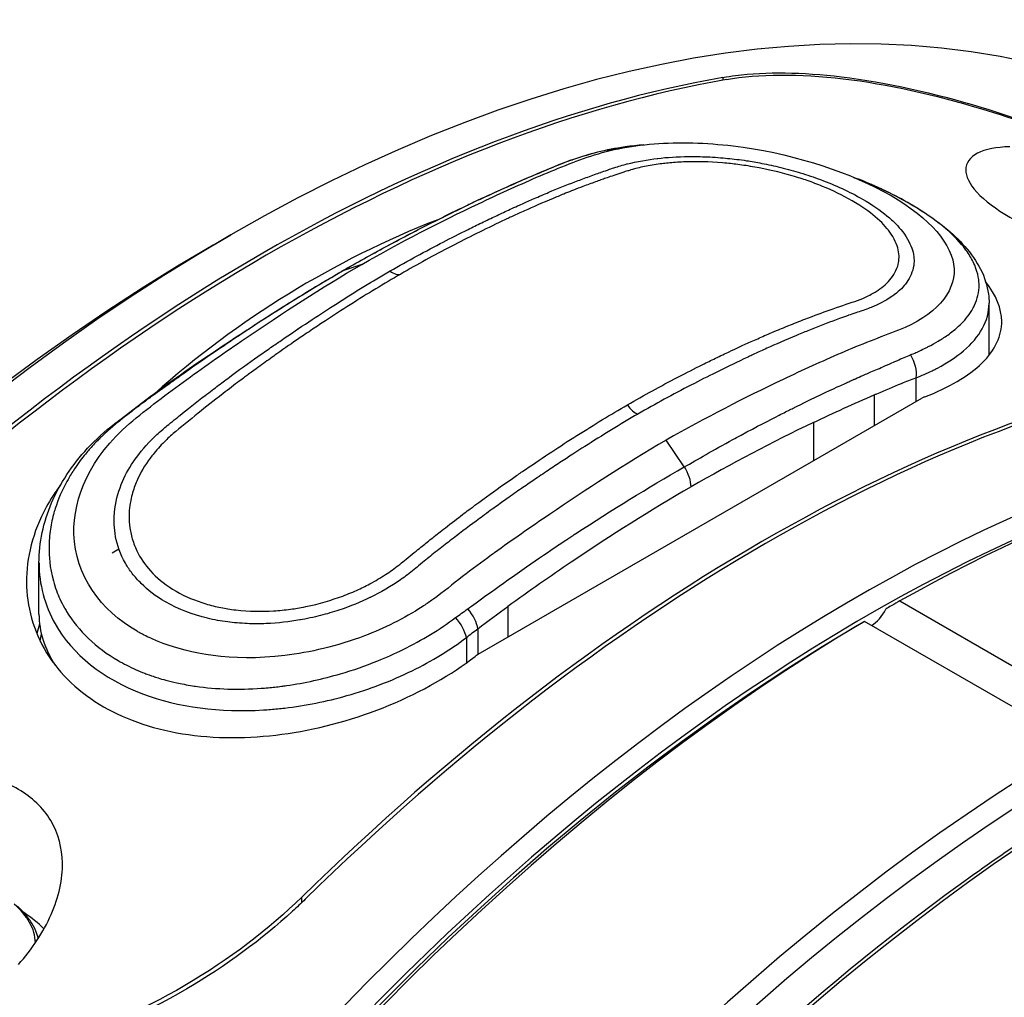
# Model space of a CAD drawing. Header units: millimetres. Extents: x 0 to 4378, y 0 to 2376.
# Tile 286 of 299: x 2669 to 2689, y 2061 to 2081. Entities that reach past the tile are written whole.
import ezdxf

# ---------------------------------------------------------------- set-up
doc = ezdxf.new("R2010")
doc.units = ezdxf.units.MM
doc.header["$LTSCALE"] = 0.2
doc.layers.add('01_Object Line', color=4, linetype='Continuous')

# ---------------------------------------------------------------- blocks, each defined once
blk = doc.blocks.new('A$Ce83b9b79')
for p, q in [((63.946, 1059.822), (63.946, 1059.768)), ((60.905, 1058.17), (60.666, 1058.078)), ((61.821, 1058.034), (61.82, 1058.034)), ((60.552, 1057.564), (60.552, 1057.564)), ((67.068, 1057.177), (67.068, 1057.177)), ((59.158, 1056.936), (59.155, 1056.933)), ((53.763, 1056.475), (54.117, 1056.679)), ((56.731, 1056.09), (56.371, 1055.97)), ((69.26, 1055.313), (69.26, 1055.313)), ((69.262, 1054.292), (69.262, 1055.313)), ((55.452, 1054.796), (55.448, 1054.793)), ((68.654, 1054.854), (68.654, 1054.854)), ((67.762, 1054.139), (67.762, 1054.133)), ((67.798, 1053.822), (67.798, 1053.351)), ((59.056, 1048.303), (67.916, 1053.419)), ((66.968, 1053.482), (66.968, 1052.871)), ((65.754, 1052.931), (65.754, 1052.17)), ((63.174, 1052.044), (62.814, 1052.58)), ((51.747, 1050.33), (51.881, 1050.407)), ((51.859, 1050.476), (51.859, 1050.476)), ((50.284, 1049.106), (50.284, 1050.127)), ((50.691, 1049.431), (50.691, 1049.431)), ((53.642, 1049.301), (53.642, 1049.301)), ((59.65, 1049.257), (59.65, 1048.646)), ((67.481, 1049.368), (71.724, 1046.919)), ((53.303, 1049.123), (53.303, 1049.123)), ((53.322, 1049.117), (53.322, 1049.116)), ((55.284, 1049.199), (55.284, 1049.199)), ((54.026, 1048.951), (54.026, 1048.951)), ((71.017, 1046.511), (66.774, 1048.96)), ((58.82, 1048.637), (58.82, 1048.128)), ((59.049, 1048.813), (59.049, 1048.298)), ((55.284, 1047.239), (55.284, 1047.239)), ((55.531, 1043.342), (55.531, 1043.451))]:
    blk.add_line(p, q)
for centre, major_axis, ratio, start_param, end_param in [((54.117, 1024.427), (-19.75, -34.208), 0.57735, 3.141593, 6.283185), ((54.753, 1024.06), (19.75, 34.208), 0.57735, 0.450033, 1.120763), ((54.824, 1024.019), (19.75, 34.208), 0.57735, 0.450033, 1.120763), ((60.851, 1057.613), (-0.188, 0.463), 0.657065, 6.271994, 6.284346), ((60.851, 1057.613), (-0.188, 0.463), 0.657065, 6.183613, 6.271994), ((83.639, 1007.383), (27.931, -48.377), 0.57735, 3.054344, 3.260662), ((83.639, 1007.383), (27.931, -48.377), 0.57735, 3.05324, 3.053306), ((53.763, 1024.631), (-19.5, -33.775), 0.57735, 3.926991, 5.497787), ((57.349, 1056.206), (0.175, -0.303), 0.577484, 5.285833, 6.201764), ((66.633, 1017.201), (19.75, 34.208), 0.57735, 6.270654, 9.437309), ((64.262, 1053.475), (-5.1, 0), 0.57735, 3.999951, 3.999963), ((64.262, 1054.333), (2.8, 0), 0.57735, 0.654401, 0.654689), ((64.262, 1053.475), (-5.1, 0), 0.57735, 3.651249, 3.651253), ((64.262, 1053.149), (-2.8, 0), 0.57735, 4.479375, 4.479396), ((64.262, 1053.475), (5.1, 0), 0.57735, 0.389183, 0.389192), ((64.262, 1053.149), (-2.8, 0), 0.57735, 3.926599, 3.926681), ((64.262, 1054.292), (3.5, 0), 0.57735, 6.215561, 6.217403), ((64.262, 1054.292), (5, 0), 0.57735, 6.27772, 6.283185), ((64.724, 1018.303), (-19.75, -34.208), 0.57735, 3.591626, 4.262356), ((64.794, 1018.263), (-19.75, -34.208), 0.57735, 3.591626, 4.262356), ((67.128, 1016.915), (19.75, 34.208), 0.57735, 0, 0.77274), ((64.262, 1054.292), (3.5, 0), 0.57735, 6.018279, 6.018283), ((64.262, 1051.107), (4.6, 0), 0.57735, 1.764325, 1.764402), ((64.262, 1051.107), (4.6, 0), 0.57735, 1.406241, 1.406297), ((83.639, 1007.383), (27.931, -48.377), 0.57735, 3.263738, 3.264668), ((64.262, 1051.107), (4.6, 0), 0.57735, 1.014541, 1.014626), ((64.262, 1053.149), (2.8, 0), 0.57735, 0.215792, 0.215797), ((63.486, 1019.018), (19.75, 34.208), 0.57735, 0.623938, 0.626118), ((62.196, 1053.409), (0.175, -0.303), 0.577478, 4.793549, 5.709471), ((84.775, 1004.387), (-11.724, 51.094), 0.815792, 0.18063, 0.244519), ((63.033, 1051.849), (0.192, -0.391), 0.505535, 0.798922, 1.832907), ((66.845, 1017.079), (19.6, 33.948), 0.57735, 0.552884, 2.588708), ((60.021, 1049.881), (-3, 0), 0.57735, 4.920079, 4.920157), ((59.773, 1051.282), (2, 0), 0.57735, 6.212027, 6.212052), ((60.021, 1049.881), (-3, 0), 0.57735, 4.055761, 4.055775), ((59.773, 1052.148), (2, 0), 0.57735, 5.043006, 5.043274), ((59.773, 1051.282), (2, 0), 0.57735, 4.913182, 4.913304), ((80.209, 1009.363), (19.725, 34.165), 0.57735, 6.236552, 9.226508), ((55.284, 1048.289), (-5.1, 0), 0.57735, 5.851037, 5.851053), ((55.284, 1048.289), (3.5, 0), 0.57735, 2.476689, 2.476699), ((55.284, 1049.147), (-2.8, 0), 0.57735, 6.053487, 6.053502), ((55.284, 1049.106), (-5, 0), 0.57735, 0, 0.361952), ((57.405, 1048.371), (-3, 0), 0.57735, 5.809116, 5.809128), ((58.695, 1049.017), (0.3, -0.4), 0.485871, 0.718863, 1.691722), ((66.916, 1049.289), (0.25, 0.433), 0.57735, 3.920662, 4.849213), ((67.128, 1016.915), (-19.75, -34.208), 0.57735, 3.939649, 6.283185), ((66.916, 1017.038), (-19.6, -33.948), 0.57735, 3.937156, 5.497787), ((55.284, 1048.289), (-5.1, 0), 0.57735, 6.07297, 6.136537), ((63.486, 1019.018), (19.75, 34.208), 0.57735, 0.944678, 0.946858), ((79.502, 1009.771), (19.738, 34.188), 0.57735, 6.264668, 9.415333), ((55.284, 1048.289), (-3.5, 0), 0.57735, 0.032252, 0.032257), ((57.405, 1048.371), (3, 0), 0.57735, 3.589745, 3.589771), ((55.284, 1049.106), (-3.5, 0), 0.57735, 1.266995, 1.267053), ((57.405, 1048.371), (3, 0), 0.57735, 3.865286, 3.865392), ((71.37, 1014.466), (-19.75, -34.208), 0.57735, 3.939649, 6.395754), ((71.583, 1014.343), (-19.6, -33.948), 0.57735, 3.937156, 6.26544), ((72.29, 1013.935), (-19.625, -33.991), 0.57735, 3.93973, 6.283185), ((47.753, 1042.51), (2.462, 0), 0.57735, 0.023879, 0.596412), ((47.753, 1041.982), (-3, 0), 0.57735, 3.643814, 3.876641)]:
    blk.add_ellipse(centre, major_axis=major_axis, ratio=ratio, start_param=start_param, end_param=end_param)
for points in [[(63.946, 1059.822), (64.028, 1059.836), (64.112, 1059.849), (64.199, 1059.86)], [(61.632, 1058.372), (61.867, 1058.421), (62.113, 1058.456), (62.366, 1058.477)], [(60.927, 1058.177), (61.082, 1058.232), (61.245, 1058.281), (61.416, 1058.323)], [(60.94, 1058.179), (60.861, 1058.15), (60.78, 1058.119), (60.694, 1058.086)], [(60.905, 1058.169), (60.906, 1058.169), (60.908, 1058.17), (60.909, 1058.17)], [(60.909, 1058.17), (60.919, 1058.174), (60.93, 1058.177), (60.94, 1058.179)], [(66.553, 1057.83), (66.584, 1057.817), (66.614, 1057.806), (66.643, 1057.794)], [(66.663, 1057.787), (66.657, 1057.789), (66.65, 1057.792), (66.644, 1057.794)], [(56.371, 1055.97), (56.361, 1055.967), (56.352, 1055.963), (56.344, 1055.958)], [(67.692, 1054.282), (67.775, 1054.152), (67.818, 1053.962), (67.798, 1053.822)], [(65.754, 1052.931), (66.159, 1053.125), (66.564, 1053.312), (66.968, 1053.482)], [(51.796, 1052.907), (51.795, 1052.906), (51.794, 1052.905), (51.792, 1052.904)], [(51.854, 1052.93), (51.831, 1052.928), (51.812, 1052.92), (51.796, 1052.907)], [(50.285, 1050.129), (50.285, 1050.129), (50.285, 1050.128), (50.285, 1050.127)], [(59.049, 1048.813), (59.249, 1048.963), (59.449, 1049.112), (59.65, 1049.257)], [(58.605, 1049.034), (58.684, 1049.092), (58.766, 1049.151), (58.851, 1049.211)], [(58.82, 1048.637), (58.8, 1048.752), (58.711, 1048.917), (58.605, 1049.034)], [(58.82, 1048.637), (58.898, 1048.699), (58.975, 1048.757), (59.049, 1048.813)], [(55.602, 1043.41), (55.52, 1043.33), (55.435, 1043.25), (55.348, 1043.17)]]:
    blk.add_open_spline(points, degree=3)
for points, knots in [([(64.017, 1059.781), (64.659, 1059.893), (65.467, 1059.902), (67.231, 1059.692), (68.187, 1059.474), (69.776, 1058.996), (70.507, 1058.735), (71.212, 1058.447), (71.247, 1058.432), (71.282, 1058.418), (71.317, 1058.403)], [1.0736754, 1.0736754, 1.0736754, 1.0736754, 1.3622289, 1.3622289, 1.6507824, 1.6507824, 1.8683752, 1.8683752, 1.8683752, 1.8791841, 1.8791841, 1.8791841, 1.8791841]), ([(64.199, 1059.86), (64.804, 1059.937), (65.53, 1059.931), (67.207, 1059.729), (68.176, 1059.507), (69.938, 1058.973), (70.852, 1058.635), (72.254, 1058.028), (72.778, 1057.778), (73.25, 1057.533)], [-1.0860785, -1.0860785, -1.0860785, -1.0860785, -0.8301005, -0.8301005, -0.5372809, -0.5372809, -0.2686405, -0.2686405, -0.0960681, -0.0960681, -0.0960681, -0.0960681]), ([(56.731, 1056.09), (57.51, 1056.534), (58.287, 1056.931), (59.45, 1057.484), (59.837, 1057.661), (60.416, 1057.912), (60.609, 1057.991), (60.994, 1058.141), (61.18, 1058.213), (61.782, 1058.402), (62.251, 1058.483), (63.265, 1058.533), (63.808, 1058.506), (65.439, 1058.274), (66.522, 1057.912), (68.083, 1057.011), (68.542, 1056.483), (68.582, 1055.517), (68.187, 1055.066), (67.083, 1054.63), (66.69, 1054.487), (65.921, 1054.151), (65.533, 1053.974), (64.37, 1053.421), (63.592, 1053.024), (62.814, 1052.58)], [0, 0, 0, 0, 0.125, 0.125, 0.1875, 0.1875, 0.21875, 0.21875, 0.25, 0.25, 0.3125, 0.3125, 0.375, 0.375, 0.5, 0.5, 0.625, 0.625, 0.75, 0.75, 0.8125, 0.8125, 0.875, 0.875, 1, 1, 1, 1]), ([(62.366, 1058.477), (62.238, 1058.466), (62.113, 1058.452), (61.99, 1058.435), (61.609, 1058.38), (61.255, 1058.292), (60.94, 1058.179)], [0.8844437, 0.8844437, 0.8844437, 0.8844437, 0.9125819, 0.9125819, 0.9125819, 1, 1, 1, 1]), ([(69.673, 1058.438), (69.415, 1058.431), (69.185, 1058.388), (68.875, 1058.228), (68.795, 1058.111), (68.795, 1057.851), (68.867, 1057.695), (69.171, 1057.364), (69.403, 1057.191), (69.938, 1056.882), (70.272, 1056.727), (70.996, 1056.458), (71.386, 1056.343), (72.144, 1056.162), (72.56, 1056.087), (73.314, 1055.997), (73.652, 1055.981), (73.916, 1055.988)], [0.4817429, 0.4817429, 0.4817429, 0.4817429, 0.6032503, 0.6032503, 0.7247576, 0.7247576, 0.8396029, 0.8396029, 0.9544482, 0.9544482, 1.0667418, 1.0667418, 1.1790354, 1.1790354, 1.3030891, 1.3030891, 1.4271429, 1.4271429, 1.4271429, 1.4271429]), ([(56.34, 1055.957), (56.629, 1056.122), (56.918, 1056.283), (57.496, 1056.595), (57.784, 1056.747), (58.361, 1057.039), (58.65, 1057.181), (59.226, 1057.454), (59.514, 1057.585), (60.089, 1057.838), (60.376, 1057.96), (60.663, 1058.076)], [1.5742564, 1.5742564, 1.5742564, 1.5742564, 1.6030411, 1.6030411, 1.6318258, 1.6318258, 1.6606105, 1.6606105, 1.6893951, 1.6893951, 1.7181798, 1.7181798, 1.7181798, 1.7181798]), ([(60.694, 1058.086), (60.607, 1058.051), (60.474, 1057.997), (60.295, 1057.921), (60.115, 1057.846), (59.868, 1057.74), (59.617, 1057.627), (59.365, 1057.514), (59.149, 1057.414), (58.969, 1057.329), (58.879, 1057.286), (58.798, 1057.248), (58.727, 1057.213), (58.655, 1057.178), (58.628, 1057.165), (58.538, 1057.121), (57.817, 1056.769), (57.103, 1056.39), (56.371, 1055.97)], [0, 0, 0, 0, 0.125, 0.125, 0.125, 0.25, 0.25, 0.25, 0.375, 0.375, 0.375, 0.4375, 0.4375, 0.4375, 0.5, 0.5, 0.5, 1, 1, 1, 1]), ([(57.297, 1055.957), (57.474, 1056.059), (57.655, 1056.16), (57.827, 1056.254), (57.999, 1056.348), (58.196, 1056.452), (58.356, 1056.535), (58.516, 1056.617), (58.682, 1056.701), (58.857, 1056.788), (58.945, 1056.831), (59.035, 1056.875), (59.127, 1056.92), (59.217, 1056.964), (59.33, 1057.018), (59.407, 1057.054), (59.488, 1057.093), (59.57, 1057.131), (59.66, 1057.173), (59.748, 1057.213), (59.869, 1057.269), (59.94, 1057.3), (60.01, 1057.332), (60.089, 1057.367), (60.176, 1057.404), (60.263, 1057.442), (60.38, 1057.492), (60.465, 1057.528), (60.635, 1057.599), (60.821, 1057.674), (60.989, 1057.738), (61.073, 1057.77), (61.159, 1057.802), (61.246, 1057.834), (61.328, 1057.864), (61.435, 1057.903), (61.5, 1057.925), (61.504, 1057.927), (61.508, 1057.928), (61.511, 1057.929), (61.542, 1057.94), (61.579, 1057.953), (61.64, 1057.974), (61.701, 1057.996), (61.72, 1058.002), (61.769, 1058.018), (61.863, 1058.049), (61.94, 1058.072), (62.026, 1058.094), (62.03, 1058.095), (62.034, 1058.096), (62.039, 1058.097), (62.216, 1058.141), (62.456, 1058.184), (62.634, 1058.205), (62.638, 1058.206), (62.642, 1058.206), (62.646, 1058.206), (62.825, 1058.227), (63.031, 1058.241), (63.265, 1058.243), (63.382, 1058.244), (63.506, 1058.242), (63.636, 1058.237), (63.763, 1058.231), (63.934, 1058.218), (64.038, 1058.207), (64.162, 1058.195), (64.283, 1058.18), (64.416, 1058.16), (64.515, 1058.145), (64.617, 1058.127), (64.722, 1058.107), (64.844, 1058.083), (64.97, 1058.056), (65.099, 1058.025), (65.227, 1057.993), (65.387, 1057.949), (65.491, 1057.918), (65.627, 1057.877), (65.761, 1057.832), (65.897, 1057.781), (66.185, 1057.674), (66.473, 1057.543), (66.736, 1057.392), (66.928, 1057.281), (67.089, 1057.169), (67.221, 1057.059), (67.287, 1057.004), (67.346, 1056.95), (67.399, 1056.896), (67.451, 1056.843), (67.486, 1056.804), (67.536, 1056.739), (67.637, 1056.607), (67.698, 1056.484), (67.731, 1056.372), (67.747, 1056.315), (67.756, 1056.262), (67.76, 1056.211), (67.763, 1056.16), (67.764, 1056.13), (67.755, 1056.067), (67.736, 1055.941), (67.685, 1055.829), (67.616, 1055.732), (67.548, 1055.635), (67.485, 1055.57), (67.367, 1055.482), (67.365, 1055.48), (67.363, 1055.479), (67.361, 1055.477), (67.244, 1055.391), (67.095, 1055.311), (66.966, 1055.254), (66.962, 1055.252), (66.959, 1055.251), (66.956, 1055.249), (66.925, 1055.236), (66.892, 1055.223), (66.855, 1055.209), (66.814, 1055.193), (66.745, 1055.169), (66.721, 1055.161), (66.671, 1055.144), (66.529, 1055.098), (66.46, 1055.074), (66.456, 1055.072), (66.452, 1055.071), (66.448, 1055.07), (66.31, 1055.021), (66.114, 1054.949), (65.94, 1054.881), (65.85, 1054.847), (65.761, 1054.812), (65.674, 1054.777), (65.586, 1054.741), (65.527, 1054.717), (65.416, 1054.671), (65.193, 1054.578), (64.997, 1054.491), (64.822, 1054.413), (64.735, 1054.374), (64.654, 1054.336), (64.577, 1054.301), (64.501, 1054.265), (64.461, 1054.247), (64.363, 1054.2), (64.168, 1054.107), (63.983, 1054.018), (63.808, 1053.931), (63.632, 1053.844), (63.49, 1053.772), (63.307, 1053.678), (62.941, 1053.488), (62.601, 1053.304), (62.248, 1053.1)], [0, 0, 0, 0, 0.03125, 0.03125, 0.03125, 0.0625, 0.0625, 0.0625, 0.09375, 0.09375, 0.09375, 0.109375, 0.109375, 0.109375, 0.124617, 0.124617, 0.124617, 0.140625, 0.140625, 0.140625, 0.15625, 0.15625, 0.15625, 0.171875, 0.171875, 0.171875, 0.1875, 0.1875, 0.1875, 0.21875, 0.21875, 0.21875, 0.234375, 0.234375, 0.234375, 0.249093, 0.249093, 0.249093, 0.25, 0.25, 0.25, 0.257812, 0.257812, 0.257812, 0.265625, 0.265625, 0.265625, 0.280529, 0.280529, 0.280529, 0.28125, 0.28125, 0.28125, 0.31179, 0.31179, 0.31179, 0.3125, 0.3125, 0.3125, 0.34375, 0.34375, 0.34375, 0.359375, 0.359375, 0.359375, 0.374535, 0.374535, 0.374535, 0.392734, 0.392734, 0.392734, 0.40625, 0.40625, 0.40625, 0.421875, 0.421875, 0.421875, 0.437279, 0.437279, 0.437279, 0.457395, 0.457395, 0.457395, 0.5, 0.5, 0.5, 0.53125, 0.53125, 0.53125, 0.546875, 0.546875, 0.546875, 0.5625, 0.5625, 0.5625, 0.59375, 0.59375, 0.59375, 0.609375, 0.609375, 0.609375, 0.625, 0.625, 0.625, 0.65625, 0.65625, 0.65625, 0.6875, 0.6875, 0.6875, 0.688071, 0.688071, 0.688071, 0.71875, 0.71875, 0.71875, 0.719545, 0.719545, 0.719545, 0.726563, 0.726563, 0.726563, 0.734375, 0.734375, 0.734375, 0.75, 0.75, 0.75, 0.750841, 0.750841, 0.750841, 0.78125, 0.78125, 0.78125, 0.796875, 0.796875, 0.796875, 0.8125, 0.8125, 0.8125, 0.84375, 0.84375, 0.84375, 0.859375, 0.859375, 0.859375, 0.875, 0.875, 0.875, 0.90625, 0.90625, 0.90625, 0.9375, 0.9375, 0.9375, 1, 1, 1, 1]), ([(62.036, 1053.284), (62.375, 1053.479), (62.694, 1053.653), (63.222, 1053.928), (63.376, 1054.006), (63.624, 1054.13), (63.709, 1054.172), (63.885, 1054.257), (64.005, 1054.314), (64.197, 1054.405), (64.343, 1054.473), (64.594, 1054.585), (64.683, 1054.625), (64.825, 1054.686), (64.874, 1054.707), (64.975, 1054.75), (65.061, 1054.786), (65.12, 1054.81), (65.18, 1054.835), (65.346, 1054.903), (65.481, 1054.956), (65.789, 1055.075), (65.922, 1055.123), (66.247, 1055.238), (66.446, 1055.305), (66.65, 1055.372), (66.72, 1055.4), (66.863, 1055.466), (66.956, 1055.518), (67.109, 1055.612), (67.203, 1055.688), (67.319, 1055.823), (67.353, 1055.872), (67.409, 1055.976), (67.436, 1056.048), (67.467, 1056.175), (67.47, 1056.272), (67.434, 1056.433), (67.415, 1056.49), (67.36, 1056.608), (67.314, 1056.683), (67.137, 1056.93), (66.899, 1057.145), (66.336, 1057.469), (66.136, 1057.565), (65.833, 1057.689), (65.731, 1057.727), (65.529, 1057.797), (65.459, 1057.82), (65.067, 1057.934), (64.815, 1057.991), (64.463, 1058.053), (64.35, 1058.07), (64.135, 1058.098), (64.071, 1058.105), (63.664, 1058.138), (63.417, 1058.143), (63.086, 1058.132), (62.982, 1058.125), (62.788, 1058.108), (62.726, 1058.101), (62.503, 1058.067), (62.401, 1058.048), (62.262, 1058.017), (62.218, 1058.006), (62.134, 1057.984), (62.071, 1057.965), (62.029, 1057.952), (61.917, 1057.917), (61.696, 1057.842), (61.62, 1057.816), (61.494, 1057.771), (61.42, 1057.745), (61.253, 1057.683), (61.188, 1057.659), (60.925, 1057.558), (60.819, 1057.515), (60.694, 1057.465), (60.658, 1057.45), (60.597, 1057.425), (60.607, 1057.429), (60.339, 1057.318), (60.151, 1057.235), (59.9, 1057.122), (59.821, 1057.086), (59.675, 1057.019), (59.635, 1057.001), (59.17, 1056.781), (58.866, 1056.63), (58.166, 1056.265), (57.848, 1056.092), (57.509, 1055.896)], [0, 0, 0, 0, 0.0625, 0.0625, 0.09375, 0.09375, 0.109375, 0.109375, 0.125, 0.125, 0.15625, 0.15625, 0.171875, 0.171875, 0.179688, 0.179688, 0.1875, 0.1875, 0.203125, 0.203125, 0.21875, 0.21875, 0.25, 0.25, 0.28125, 0.28125, 0.296875, 0.296875, 0.3125, 0.3125, 0.34375, 0.34375, 0.359375, 0.359375, 0.375, 0.375, 0.40625, 0.40625, 0.421875, 0.421875, 0.4375, 0.4375, 0.5, 0.5, 0.53125, 0.53125, 0.546875, 0.546875, 0.5625, 0.5625, 0.59375, 0.59375, 0.609375, 0.609375, 0.625, 0.625, 0.65625, 0.65625, 0.671875, 0.671875, 0.6875, 0.6875, 0.703125, 0.703125, 0.710937, 0.710937, 0.71875, 0.71875, 0.734375, 0.734375, 0.75, 0.75, 0.765625, 0.765625, 0.78125, 0.78125, 0.796875, 0.796875, 0.804687, 0.804687, 0.8125, 0.8125, 0.84375, 0.84375, 0.859375, 0.859375, 0.875, 0.875, 0.9375, 0.9375, 1, 1, 1, 1]), ([(67.692, 1054.282), (67.698, 1054.285), (67.728, 1054.297), (67.78, 1054.319), (67.807, 1054.331), (67.838, 1054.345), (67.875, 1054.362), (67.912, 1054.379), (67.973, 1054.409), (67.999, 1054.422), (68.009, 1054.427), (68.02, 1054.432), (68.03, 1054.438), (68.052, 1054.449), (68.074, 1054.46), (68.095, 1054.471), (68.171, 1054.512), (68.239, 1054.552), (68.274, 1054.573), (68.323, 1054.603), (68.388, 1054.644), (68.463, 1054.698), (68.5, 1054.726), (68.54, 1054.756), (68.581, 1054.79), (68.583, 1054.792), (68.586, 1054.794), (68.588, 1054.796), (68.628, 1054.83), (68.678, 1054.876), (68.706, 1054.904), (68.802, 1055), (68.88, 1055.101), (68.937, 1055.205), (68.95, 1055.227), (68.961, 1055.25), (68.972, 1055.272), (69.002, 1055.336), (69.024, 1055.401), (69.039, 1055.467), (69.054, 1055.532), (69.062, 1055.621), (69.062, 1055.666), (69.062, 1055.755), (69.049, 1055.898), (68.974, 1056.074), (68.937, 1056.162), (68.892, 1056.241), (68.845, 1056.31), (68.813, 1056.359), (68.787, 1056.394), (68.755, 1056.435), (68.741, 1056.451), (68.727, 1056.469), (68.71, 1056.489), (68.473, 1056.768), (68.122, 1057.044), (67.679, 1057.3), (67.568, 1057.364), (67.452, 1057.427), (67.332, 1057.487), (67.272, 1057.518), (67.21, 1057.548), (67.148, 1057.577), (67.135, 1057.583), (67.12, 1057.59), (67.105, 1057.597), (67.046, 1057.624), (66.977, 1057.655), (66.957, 1057.664), (66.904, 1057.687), (66.812, 1057.727), (66.677, 1057.781), (66.672, 1057.783), (66.668, 1057.785), (66.663, 1057.787)], [0, 0, 0, 0, 0.015625, 0.015625, 0.015625, 0.0234375, 0.0234375, 0.0234375, 0.03125, 0.03125, 0.03125, 0.0342634, 0.0342634, 0.0342634, 0.0404807, 0.0404807, 0.0404807, 0.0625, 0.0625, 0.0625, 0.09375, 0.09375, 0.09375, 0.109375, 0.109375, 0.109375, 0.1102289, 0.1102289, 0.1102289, 0.125, 0.125, 0.125, 0.1763768, 0.1763768, 0.1763768, 0.1875, 0.1875, 0.1875, 0.21875, 0.21875, 0.21875, 0.25, 0.25, 0.25, 0.3125, 0.3125, 0.3125, 0.34375, 0.34375, 0.34375, 0.3658961, 0.3658961, 0.3658961, 0.375, 0.375, 0.375, 0.5, 0.5, 0.5, 0.53125, 0.53125, 0.53125, 0.546875, 0.546875, 0.546875, 0.5501137, 0.5501137, 0.5501137, 0.5625, 0.5625, 0.5625, 0.59375, 0.59375, 0.59375, 0.5948234, 0.5948234, 0.5948234, 0.5948234]), ([(66.663, 1057.787), (67.116, 1057.607), (67.535, 1057.398), (68.245, 1056.951), (68.547, 1056.708), (69.031, 1056.16), (69.203, 1055.837), (69.257, 1055.436), (69.261, 1055.375), (69.261, 1055.313)], [0, 0, 0, 0, 0.1554099, 0.1554099, 0.311115, 0.311115, 0.4823627, 0.4823627, 0.5132012, 0.5132012, 0.5132012, 0.5132012]), ([(62.814, 1052.58), (61.983, 1052.094), (61.205, 1051.588), (60.483, 1051.097), (60.101, 1050.837), (59.735, 1050.582), (59.384, 1050.33), (59.363, 1050.315), (59.343, 1050.3), (59.322, 1050.285), (59.124, 1050.141), (58.932, 1049.996), (58.744, 1049.853), (58.547, 1049.702), (58.361, 1049.546), (58.165, 1049.406), (58.153, 1049.398), (58.141, 1049.39), (58.13, 1049.381), (58.067, 1049.337), (58.004, 1049.295), (57.94, 1049.253), (57.573, 1049.014), (57.18, 1048.82), (56.787, 1048.672), (56.236, 1048.463), (55.69, 1048.338), (55.194, 1048.278), (54.1, 1048.145), (53.281, 1048.326), (52.761, 1048.52), (52.671, 1048.553), (52.59, 1048.587), (52.516, 1048.621), (52.469, 1048.643), (52.425, 1048.664), (52.384, 1048.685), (52.364, 1048.695), (52.344, 1048.706), (52.325, 1048.716), (52.315, 1048.721), (52.311, 1048.723), (52.304, 1048.727), (52.298, 1048.73), (52.288, 1048.736), (52.269, 1048.746), (52.26, 1048.751), (52.252, 1048.756), (52.243, 1048.761), (51.522, 1049.176), (51.004, 1049.873), (50.982, 1050.705), (50.962, 1051.431), (51.312, 1052.245), (52.092, 1052.909), (52.451, 1053.214), (52.843, 1053.506), (53.238, 1053.793), (53.614, 1054.066), (54.002, 1054.336), (54.399, 1054.606), (55.143, 1055.112), (55.921, 1055.616), (56.731, 1056.09)], [0, 0, 0, 0, 0.081809, 0.081809, 0.081809, 0.125, 0.125, 0.125, 0.127562, 0.127562, 0.127562, 0.152083, 0.152083, 0.152083, 0.177821, 0.177821, 0.177821, 0.179348, 0.179348, 0.179348, 0.1875, 0.1875, 0.1875, 0.234154, 0.234154, 0.234154, 0.299648, 0.299648, 0.299648, 0.443906, 0.443906, 0.443906, 0.46875, 0.46875, 0.46875, 0.484375, 0.484375, 0.484375, 0.492187, 0.492187, 0.492187, 0.496094, 0.496094, 0.496094, 0.5, 0.5, 0.5, 0.501809, 0.501809, 0.501809, 0.64938, 0.64938, 0.64938, 0.778183, 0.778183, 0.778183, 0.837455, 0.837455, 0.837455, 0.893956, 0.893956, 0.893956, 1, 1, 1, 1]), ([(62.248, 1053.1), (62.072, 1052.998), (61.891, 1052.89), (61.719, 1052.785), (61.546, 1052.68), (61.349, 1052.556), (61.189, 1052.454), (61.03, 1052.353), (60.864, 1052.245), (60.688, 1052.129), (60.601, 1052.072), (60.511, 1052.012), (60.418, 1051.95), (60.328, 1051.889), (60.216, 1051.813), (60.138, 1051.76), (60.057, 1051.705), (59.975, 1051.649), (59.885, 1051.587), (59.798, 1051.526), (59.676, 1051.441), (59.606, 1051.391), (59.535, 1051.341), (59.457, 1051.285), (59.369, 1051.222), (59.282, 1051.159), (59.165, 1051.073), (59.08, 1051.011), (58.91, 1050.886), (58.725, 1050.746), (58.556, 1050.617), (58.472, 1050.552), (58.386, 1050.486), (58.299, 1050.417), (58.217, 1050.353), (58.11, 1050.268), (58.046, 1050.216), (58.042, 1050.213), (58.038, 1050.21), (58.034, 1050.207), (58.003, 1050.182), (57.966, 1050.152), (57.905, 1050.101), (57.844, 1050.05), (57.825, 1050.035), (57.776, 1049.995), (57.683, 1049.918), (57.605, 1049.858), (57.519, 1049.799), (57.515, 1049.795), (57.51, 1049.792), (57.505, 1049.789), (57.329, 1049.668), (57.089, 1049.529), (56.912, 1049.441), (56.906, 1049.439), (56.9, 1049.436), (56.895, 1049.433), (56.716, 1049.346), (56.51, 1049.26), (56.276, 1049.183), (56.159, 1049.144), (56.035, 1049.108), (55.905, 1049.074), (55.78, 1049.043), (55.612, 1049.008), (55.508, 1048.989), (55.503, 1048.988), (55.499, 1048.987), (55.494, 1048.987), (55.289, 1048.951), (55.062, 1048.924), (54.819, 1048.915), (54.697, 1048.91), (54.571, 1048.91), (54.443, 1048.915), (54.316, 1048.92), (54.158, 1048.934), (54.054, 1048.948), (53.917, 1048.965), (53.784, 1048.989), (53.648, 1049.022), (53.36, 1049.091), (53.071, 1049.198), (52.81, 1049.348), (52.619, 1049.458), (52.458, 1049.583), (52.326, 1049.715), (52.26, 1049.78), (52.2, 1049.848), (52.148, 1049.916), (52.095, 1049.985), (52.06, 1050.036), (52.01, 1050.125), (51.909, 1050.302), (51.848, 1050.48), (51.815, 1050.648), (51.799, 1050.733), (51.789, 1050.815), (51.786, 1050.894), (51.782, 1050.974), (51.782, 1051.022), (51.791, 1051.124), (51.791, 1051.127), (51.791, 1051.13), (51.791, 1051.133), (51.81, 1051.335), (51.86, 1051.522), (51.928, 1051.692), (51.996, 1051.865), (52.058, 1051.984), (52.176, 1052.156), (52.179, 1052.16), (52.182, 1052.165), (52.185, 1052.169), (52.301, 1052.337), (52.449, 1052.505), (52.578, 1052.632), (52.582, 1052.636), (52.586, 1052.639), (52.59, 1052.643), (52.62, 1052.673), (52.654, 1052.704), (52.69, 1052.736), (52.731, 1052.773), (52.8, 1052.831), (52.825, 1052.852), (52.874, 1052.892), (53.016, 1053.006), (53.086, 1053.062), (53.09, 1053.065), (53.093, 1053.068), (53.097, 1053.072), (53.236, 1053.184), (53.431, 1053.338), (53.606, 1053.473), (53.696, 1053.543), (53.785, 1053.61), (53.872, 1053.676), (53.959, 1053.741), (54.018, 1053.785), (54.129, 1053.868), (54.352, 1054.033), (54.549, 1054.173), (54.723, 1054.296), (54.811, 1054.357), (54.892, 1054.414), (54.968, 1054.466), (55.044, 1054.519), (55.084, 1054.547), (55.182, 1054.613), (55.378, 1054.747), (55.562, 1054.87), (55.738, 1054.986), (55.913, 1055.102), (56.055, 1055.195), (56.238, 1055.311), (56.604, 1055.545), (56.944, 1055.752), (57.297, 1055.957)], [0, 0, 0, 0, 0.03125, 0.03125, 0.03125, 0.0625, 0.0625, 0.0625, 0.09375, 0.09375, 0.09375, 0.109375, 0.109375, 0.109375, 0.12461, 0.12461, 0.12461, 0.140625, 0.140625, 0.140625, 0.15625, 0.15625, 0.15625, 0.171875, 0.171875, 0.171875, 0.1875, 0.1875, 0.1875, 0.21875, 0.21875, 0.21875, 0.234375, 0.234375, 0.234375, 0.249091, 0.249091, 0.249091, 0.25, 0.25, 0.25, 0.257812, 0.257812, 0.257812, 0.265625, 0.265625, 0.265625, 0.28044, 0.28044, 0.28044, 0.28125, 0.28125, 0.28125, 0.311526, 0.311526, 0.311526, 0.3125, 0.3125, 0.3125, 0.34375, 0.34375, 0.34375, 0.359375, 0.359375, 0.359375, 0.374347, 0.374347, 0.374347, 0.375, 0.375, 0.375, 0.40625, 0.40625, 0.40625, 0.421875, 0.421875, 0.421875, 0.437172, 0.437172, 0.437172, 0.457393, 0.457393, 0.457393, 0.499999, 0.499999, 0.499999, 0.53125, 0.53125, 0.53125, 0.546875, 0.546875, 0.546875, 0.5625, 0.5625, 0.5625, 0.59375, 0.59375, 0.59375, 0.609375, 0.609375, 0.609375, 0.625, 0.625, 0.625, 0.625485, 0.625485, 0.625485, 0.65625, 0.65625, 0.65625, 0.6875, 0.6875, 0.6875, 0.688284, 0.688284, 0.688284, 0.71875, 0.71875, 0.71875, 0.71964, 0.71964, 0.71964, 0.726562, 0.726562, 0.726562, 0.734375, 0.734375, 0.734375, 0.75, 0.75, 0.75, 0.750842, 0.750842, 0.750842, 0.78125, 0.78125, 0.78125, 0.796875, 0.796875, 0.796875, 0.8125, 0.8125, 0.8125, 0.84375, 0.84375, 0.84375, 0.859375, 0.859375, 0.859375, 0.875, 0.875, 0.875, 0.90625, 0.90625, 0.90625, 0.9375, 0.9375, 0.9375, 1, 1, 1, 1]), ([(51.81, 1052.918), (52.731, 1053.648), (53.663, 1054.276), (55.177, 1055.26), (55.76, 1055.619), (56.344, 1055.958)], [0.0019675, 0.0019675, 0.0019675, 0.0019675, 0.3970979, 0.3970979, 0.6438017, 0.6438017, 0.6438017, 0.6438017]), ([(56.371, 1055.97), (56.111, 1055.819), (55.788, 1055.628), (55.404, 1055.389), (55.349, 1055.355), (55.314, 1055.334), (55.235, 1055.284), (54.919, 1055.086), (54.667, 1054.922), (54.479, 1054.798), (54.384, 1054.736), (54.306, 1054.684), (54.243, 1054.642), (54.212, 1054.621), (54.185, 1054.603), (54.161, 1054.587), (54.15, 1054.579), (54.139, 1054.572), (54.13, 1054.566), (54.124, 1054.562), (54.119, 1054.559), (54.107, 1054.551), (54.099, 1054.545), (54.089, 1054.538), (54.073, 1054.528), (53.766, 1054.321), (53.503, 1054.14), (53.315, 1054.008), (53.221, 1053.942), (53.145, 1053.888), (53.088, 1053.848), (53.06, 1053.827), (53.036, 1053.81), (53.017, 1053.797), (53.007, 1053.79), (52.999, 1053.784), (52.992, 1053.779), (52.988, 1053.776), (52.985, 1053.773), (52.978, 1053.769), (52.973, 1053.765), (52.966, 1053.76), (52.956, 1053.753), (52.91, 1053.72), (52.854, 1053.68), (52.807, 1053.646), (52.76, 1053.612), (52.753, 1053.607), (52.689, 1053.562), (52.626, 1053.517), (52.591, 1053.491), (52.549, 1053.461), (52.507, 1053.431), (52.443, 1053.384), (52.409, 1053.359), (52.375, 1053.333), (52.335, 1053.304), (52.269, 1053.254), (52.202, 1053.204), (52.182, 1053.189), (52.129, 1053.147), (52.022, 1053.065), (51.93, 1052.992), (51.854, 1052.93)], [0, 0, 0, 0, 0.21875, 0.21875, 0.21875, 0.25, 0.25, 0.25, 0.375, 0.375, 0.375, 0.4375, 0.4375, 0.4375, 0.46875, 0.46875, 0.46875, 0.484375, 0.484375, 0.484375, 0.49379, 0.49379, 0.49379, 0.5, 0.5, 0.5, 0.625, 0.625, 0.625, 0.6875, 0.6875, 0.6875, 0.71875, 0.71875, 0.71875, 0.734375, 0.734375, 0.734375, 0.743242, 0.743242, 0.743242, 0.75, 0.75, 0.75, 0.78125, 0.78125, 0.78125, 0.8125, 0.8125, 0.8125, 0.84375, 0.84375, 0.84375, 0.875, 0.875, 0.875, 0.90625, 0.90625, 0.90625, 0.9375, 0.9375, 0.9375, 1, 1, 1, 1]), ([(57.509, 1055.896), (57.17, 1055.7), (56.851, 1055.506), (56.324, 1055.171), (56.17, 1055.071), (55.921, 1054.907), (55.836, 1054.851), (55.66, 1054.733), (55.54, 1054.652), (55.348, 1054.521), (55.203, 1054.42), (54.952, 1054.243), (54.863, 1054.179), (54.72, 1054.076), (54.671, 1054.041), (54.57, 1053.967), (54.484, 1053.904), (54.426, 1053.861), (54.366, 1053.817), (54.199, 1053.692), (54.064, 1053.589), (53.756, 1053.352), (53.623, 1053.246), (53.299, 1052.987), (53.1, 1052.823), (52.896, 1052.652), (52.826, 1052.587), (52.684, 1052.44), (52.592, 1052.331), (52.439, 1052.136), (52.344, 1051.989), (52.228, 1051.742), (52.194, 1051.656), (52.137, 1051.474), (52.11, 1051.352), (52.079, 1051.142), (52.075, 1050.988), (52.111, 1050.743), (52.13, 1050.659), (52.185, 1050.488), (52.231, 1050.382), (52.408, 1050.044), (52.645, 1049.78), (53.211, 1049.453), (53.411, 1049.371), (53.715, 1049.279), (53.816, 1049.254), (54.019, 1049.214), (54.088, 1049.202), (54.481, 1049.158), (54.733, 1049.155), (55.085, 1049.177), (55.198, 1049.188), (55.414, 1049.217), (55.478, 1049.227), (55.885, 1049.31), (56.133, 1049.384), (56.464, 1049.507), (56.567, 1049.55), (56.761, 1049.639), (56.824, 1049.67), (57.045, 1049.792), (57.147, 1049.854), (57.285, 1049.946), (57.329, 1049.976), (57.412, 1050.037), (57.475, 1050.086), (57.517, 1050.12), (57.628, 1050.211), (57.85, 1050.392), (57.925, 1050.453), (58.051, 1050.554), (58.125, 1050.613), (58.292, 1050.745), (58.358, 1050.796), (58.62, 1050.999), (58.727, 1051.079), (58.851, 1051.173), (58.887, 1051.199), (58.948, 1051.244), (58.939, 1051.238), (59.206, 1051.435), (59.395, 1051.571), (59.646, 1051.749), (59.724, 1051.803), (59.871, 1051.905), (59.91, 1051.932), (60.376, 1052.25), (60.679, 1052.45), (61.38, 1052.894), (61.697, 1053.088), (62.036, 1053.284)], [0, 0, 0, 0, 0.0625, 0.0625, 0.09375, 0.09375, 0.109375, 0.109375, 0.125, 0.125, 0.15625, 0.15625, 0.171875, 0.171875, 0.179688, 0.179688, 0.1875, 0.1875, 0.203125, 0.203125, 0.21875, 0.21875, 0.25, 0.25, 0.28125, 0.28125, 0.296875, 0.296875, 0.3125, 0.3125, 0.34375, 0.34375, 0.359375, 0.359375, 0.375, 0.375, 0.40625, 0.40625, 0.421875, 0.421875, 0.4375, 0.4375, 0.5, 0.5, 0.53125, 0.53125, 0.546875, 0.546875, 0.5625, 0.5625, 0.59375, 0.59375, 0.609375, 0.609375, 0.625, 0.625, 0.65625, 0.65625, 0.671875, 0.671875, 0.6875, 0.6875, 0.703125, 0.703125, 0.710937, 0.710937, 0.71875, 0.71875, 0.734375, 0.734375, 0.75, 0.75, 0.765625, 0.765625, 0.78125, 0.78125, 0.796875, 0.796875, 0.804688, 0.804688, 0.8125, 0.8125, 0.84375, 0.84375, 0.859375, 0.859375, 0.875, 0.875, 0.9375, 0.9375, 1, 1, 1, 1]), ([(67.976, 1053.442), (68.447, 1053.626), (68.853, 1053.859), (69.387, 1054.381), (69.517, 1054.669), (69.511, 1055.199), (69.405, 1055.473), (69.191, 1055.748)], [-0.8012382, -0.8012382, -0.8012382, -0.8012382, -0.5987142, -0.5987142, -0.3961903, -0.3961903, -0.2185905, -0.2185905, -0.2185905, -0.2185905]), ([(67.798, 1053.822), (67.914, 1053.867), (68.023, 1053.916), (68.127, 1053.966), (68.138, 1053.972), (68.15, 1053.978), (68.161, 1053.983), (68.184, 1053.995), (68.207, 1054.007), (68.229, 1054.019), (68.432, 1054.126), (68.607, 1054.24), (68.753, 1054.364), (68.915, 1054.501), (69.04, 1054.65), (69.125, 1054.805), (69.216, 1054.968), (69.261, 1055.138), (69.26, 1055.313)], [0, 0, 0, 0, 0.0312973, 0.0312973, 0.0312973, 0.0347747, 0.0347747, 0.0347747, 0.0418615, 0.0418615, 0.0418615, 0.1056421, 0.1056421, 0.1056421, 0.1765095, 0.1765095, 0.1765095, 0.2513627, 0.2513627, 0.2513627, 0.2513627]), ([(63.175, 1052.044), (63.435, 1052.195), (63.757, 1052.379), (64.142, 1052.589), (64.197, 1052.619), (64.231, 1052.638), (64.31, 1052.68), (64.626, 1052.85), (64.878, 1052.981), (65.067, 1053.077), (65.161, 1053.125), (65.239, 1053.164), (65.302, 1053.195), (65.333, 1053.211), (65.361, 1053.225), (65.384, 1053.236), (65.396, 1053.242), (65.407, 1053.247), (65.416, 1053.252), (65.421, 1053.255), (65.427, 1053.257), (65.439, 1053.263), (65.446, 1053.267), (65.457, 1053.272), (65.472, 1053.28), (65.779, 1053.431), (66.042, 1053.554), (66.23, 1053.641), (66.325, 1053.685), (66.4, 1053.719), (66.457, 1053.745), (66.485, 1053.758), (66.509, 1053.769), (66.529, 1053.778), (66.538, 1053.782), (66.547, 1053.786), (66.553, 1053.789), (66.557, 1053.791), (66.561, 1053.792), (66.568, 1053.795), (66.573, 1053.797), (66.579, 1053.8), (66.59, 1053.805), (66.636, 1053.826), (66.691, 1053.85), (66.739, 1053.871), (66.786, 1053.892), (66.793, 1053.895), (66.856, 1053.922), (66.919, 1053.949), (66.954, 1053.963), (66.997, 1053.981), (67.039, 1053.999), (67.103, 1054.027), (67.137, 1054.042), (67.171, 1054.057), (67.21, 1054.075), (67.277, 1054.104), (67.343, 1054.134), (67.363, 1054.142), (67.417, 1054.166), (67.524, 1054.213), (67.615, 1054.251), (67.692, 1054.282)], [0.000063, 0.000063, 0.000063, 0.000063, 0.21875, 0.21875, 0.21875, 0.25, 0.25, 0.25, 0.375, 0.375, 0.375, 0.4375, 0.4375, 0.4375, 0.46875, 0.46875, 0.46875, 0.484375, 0.484375, 0.484375, 0.4937952, 0.4937952, 0.4937952, 0.5, 0.5, 0.5, 0.625, 0.625, 0.625, 0.6875, 0.6875, 0.6875, 0.71875, 0.71875, 0.71875, 0.734375, 0.734375, 0.734375, 0.743244, 0.743244, 0.743244, 0.75, 0.75, 0.75, 0.78125, 0.78125, 0.78125, 0.8125, 0.8125, 0.8125, 0.84375, 0.84375, 0.84375, 0.875, 0.875, 0.875, 0.90625, 0.90625, 0.90625, 0.9375, 0.9375, 0.9375, 1, 1, 1, 1]), ([(66.968, 1053.482), (66.986, 1053.49), (67.004, 1053.498), (67.022, 1053.506), (67.187, 1053.577), (67.351, 1053.647), (67.515, 1053.713), (67.609, 1053.751), (67.704, 1053.788), (67.798, 1053.822)], [0.0000004, 0.0000004, 0.0000004, 0.0000004, 0.0657605, 0.0657605, 0.0657605, 0.6576085, 0.6576085, 0.6576085, 1, 1, 1, 1]), ([(50.284, 1050.129), (50.285, 1050.53), (50.371, 1050.941), (50.701, 1051.711), (50.946, 1052.083), (51.416, 1052.59), (51.597, 1052.752), (51.791, 1052.906)], [0, 0, 0, 0, 0.1552804, 0.1552804, 0.3118078, 0.3118078, 0.3940345, 0.3940345, 0.3940345, 0.3940345]), ([(51.854, 1052.93), (51.848, 1052.925), (51.818, 1052.901), (51.765, 1052.857), (51.739, 1052.835), (51.707, 1052.808), (51.671, 1052.776), (51.634, 1052.743), (51.572, 1052.687), (51.546, 1052.661), (51.536, 1052.652), (51.526, 1052.642), (51.515, 1052.632), (51.494, 1052.611), (51.472, 1052.589), (51.45, 1052.568), (51.375, 1052.491), (51.306, 1052.414), (51.272, 1052.373), (51.222, 1052.316), (51.157, 1052.237), (51.082, 1052.134), (51.045, 1052.082), (51.005, 1052.025), (50.964, 1051.961), (50.962, 1051.957), (50.96, 1051.954), (50.957, 1051.95), (50.917, 1051.887), (50.867, 1051.801), (50.84, 1051.751), (50.744, 1051.575), (50.666, 1051.395), (50.608, 1051.213), (50.596, 1051.173), (50.584, 1051.134), (50.573, 1051.094), (50.544, 1050.983), (50.521, 1050.87), (50.506, 1050.758), (50.491, 1050.646), (50.484, 1050.496), (50.484, 1050.422), (50.483, 1050.273), (50.496, 1050.038), (50.571, 1049.766), (50.608, 1049.63), (50.654, 1049.512), (50.7, 1049.411), (50.733, 1049.339), (50.758, 1049.29), (50.791, 1049.232), (50.804, 1049.209), (50.819, 1049.184), (50.836, 1049.156), (51.073, 1048.769), (51.424, 1048.43), (51.867, 1048.176), (51.977, 1048.112), (52.093, 1048.053), (52.214, 1047.999), (52.274, 1047.972), (52.335, 1047.947), (52.398, 1047.922), (52.411, 1047.917), (52.425, 1047.912), (52.441, 1047.906), (52.499, 1047.884), (52.568, 1047.861), (52.589, 1047.854), (52.641, 1047.836), (52.733, 1047.806), (52.868, 1047.772), (52.936, 1047.754), (53.015, 1047.736), (53.105, 1047.717), (53.196, 1047.699), (53.34, 1047.674), (53.413, 1047.664), (53.833, 1047.604), (54.273, 1047.59), (54.723, 1047.622), (54.813, 1047.628), (54.904, 1047.636), (54.995, 1047.647), (55.039, 1047.652), (55.083, 1047.657), (55.127, 1047.662), (55.161, 1047.667), (55.194, 1047.671), (55.228, 1047.676), (55.592, 1047.729), (55.955, 1047.809), (56.307, 1047.913), (56.56, 1047.987), (56.809, 1048.073), (57.049, 1048.171), (57.223, 1048.241), (57.391, 1048.317), (57.555, 1048.397), (57.936, 1048.585), (58.291, 1048.799), (58.605, 1049.034)], [0, 0, 0, 0, 0.015625, 0.015625, 0.015625, 0.023437, 0.023437, 0.023437, 0.03125, 0.03125, 0.03125, 0.034269, 0.034269, 0.034269, 0.040489, 0.040489, 0.040489, 0.0625, 0.0625, 0.0625, 0.09375, 0.09375, 0.09375, 0.109375, 0.109375, 0.109375, 0.110229, 0.110229, 0.110229, 0.125, 0.125, 0.125, 0.176377, 0.176377, 0.176377, 0.1875, 0.1875, 0.1875, 0.21875, 0.21875, 0.21875, 0.25, 0.25, 0.25, 0.3125, 0.3125, 0.3125, 0.34375, 0.34375, 0.34375, 0.365896, 0.365896, 0.365896, 0.375, 0.375, 0.375, 0.5, 0.5, 0.5, 0.53125, 0.53125, 0.53125, 0.546875, 0.546875, 0.546875, 0.550113, 0.550113, 0.550113, 0.5625, 0.5625, 0.5625, 0.59375, 0.59375, 0.59375, 0.609375, 0.609375, 0.609375, 0.625, 0.625, 0.625, 0.716135, 0.716135, 0.716135, 0.734445, 0.734445, 0.734445, 0.743273, 0.743273, 0.743273, 0.75, 0.75, 0.75, 0.822754, 0.822754, 0.822754, 0.875, 0.875, 0.875, 0.912581, 0.912581, 0.912581, 1, 1, 1, 1]), ([(58.851, 1049.211), (58.938, 1049.274), (59.071, 1049.371), (59.25, 1049.5), (59.43, 1049.63), (59.676, 1049.805), (59.929, 1049.982), (60.181, 1050.159), (60.397, 1050.306), (60.577, 1050.427), (60.667, 1050.488), (60.748, 1050.542), (60.82, 1050.59), (60.892, 1050.637), (60.917, 1050.654), (61.008, 1050.713), (61.728, 1051.186), (62.442, 1051.623), (63.174, 1052.044)], [0.000053, 0.000053, 0.000053, 0.000053, 0.125, 0.125, 0.125, 0.25, 0.25, 0.25, 0.375, 0.375, 0.375, 0.4375, 0.4375, 0.4375, 0.5, 0.5, 0.5, 1, 1, 1, 1]), ([(50.722, 1051.694), (50.611, 1051.547), (50.513, 1051.395), (50.16, 1050.749), (50.031, 1050.222), (50.037, 1049.265), (50.168, 1048.769), (50.702, 1047.899), (51.105, 1047.524), (52.038, 1046.985), (52.628, 1046.787), (53.914, 1046.607), (54.61, 1046.625), (55.922, 1046.82), (56.629, 1047.015), (57.93, 1047.553), (58.525, 1047.897), (58.996, 1048.258)], [-2.257792, -2.257792, -2.257792, -2.257792, -2.193531, -2.193531, -1.991007, -1.991007, -1.792912, -1.792912, -1.594817, -1.594817, -1.396722, -1.396722, -1.198626, -1.198626, -0.996103, -0.996103, -0.793579, -0.793579, -0.793579, -0.793579]), ([(63.309, 1051.646), (62.51, 1051.183), (61.287, 1050.412), (60.071, 1049.562), (59.65, 1049.257)], [0, 0, 0, 0, 0.653225, 1, 1, 1, 1]), ([(50.285, 1050.127), (50.286, 1049.702), (50.393, 1049.284), (50.607, 1048.907), (50.949, 1048.305), (51.566, 1047.807), (52.353, 1047.511), (53.062, 1047.244), (53.907, 1047.138), (54.766, 1047.19), (54.861, 1047.196), (54.957, 1047.203), (55.052, 1047.213), (55.099, 1047.217), (55.145, 1047.222), (55.192, 1047.228), (55.609, 1047.277), (56.027, 1047.361), (56.432, 1047.476), (56.888, 1047.605), (57.327, 1047.773), (57.735, 1047.972), (58.132, 1048.166), (58.498, 1048.388), (58.82, 1048.637)], [0.2513629, 0.2513629, 0.2513629, 0.2513629, 0.3663523, 0.3663523, 0.3663523, 0.5500161, 0.5500161, 0.5500161, 0.7153134, 0.7153134, 0.7153134, 0.7336798, 0.7336798, 0.7336798, 0.7425729, 0.7425729, 0.7425729, 0.822611, 0.822611, 0.822611, 0.9125448, 0.9125448, 0.9125448, 1, 1, 1, 1]), ([(67.481, 1049.368), (67.481, 1049.368), (67.48, 1049.368), (67.433, 1049.341), (67.375, 1049.307), (67.273, 1049.249), (67.236, 1049.228), (67.197, 1049.205)], [0.18445318, 0.18445318, 0.18445318, 0.18445318, 0.18490007, 0.18490007, 0.2119141, 0.2119141, 0.22617121, 0.22617121, 0.22617121, 0.22617121]), ([(55.348, 1043.17), (54.744, 1042.615), (54.018, 1042.076), (52.341, 1041.094), (51.372, 1040.676), (49.61, 1040.18), (48.696, 1040.045), (46.988, 1040.13), (46.194, 1040.353), (44.928, 1041.085), (44.388, 1041.631), (43.674, 1042.944), (43.498, 1043.708), (43.466, 1045.241), (43.636, 1046.12), (44.312, 1047.68), (44.772, 1048.372), (45.32, 1048.96)], [1.125724, 1.125724, 1.125724, 1.125724, 1.381702, 1.381702, 1.674521, 1.674521, 1.943162, 1.943162, 2.211802, 2.211802, 2.480443, 2.480443, 2.749083, 2.749083, 3.041903, 3.041903, 3.297881, 3.297881, 3.297881, 3.297881]), ([(66.634, 1048.88), (66.639, 1048.883), (66.649, 1048.889), (66.688, 1048.911), (66.728, 1048.933), (66.772, 1048.959), (66.773, 1048.959), (66.774, 1048.96), (66.774, 1048.96)], [0.32548868, 0.32548868, 0.32548868, 0.32548868, 0.33974579, 0.33974579, 0.36675982, 0.36675982, 0.36675982, 0.36720671, 0.36720671, 0.36720671, 0.36720671]), ([(49.874, 1042.108), (50.138, 1042.406), (50.372, 1042.751), (50.682, 1043.456), (50.759, 1043.815), (50.747, 1044.427), (50.671, 1044.724), (50.367, 1045.235), (50.139, 1045.451), (49.604, 1045.76), (49.262, 1045.87), (48.52, 1045.948), (48.121, 1045.915), (47.364, 1045.738), (46.957, 1045.574), (46.22, 1045.13), (45.89, 1044.849), (45.632, 1044.557)], [0.481688, 0.481688, 0.481688, 0.481688, 0.6057417, 0.6057417, 0.7297954, 0.7297954, 0.842089, 0.842089, 0.9543826, 0.9543826, 1.0692279, 1.0692279, 1.1840732, 1.1840732, 1.3055806, 1.3055806, 1.4270879, 1.4270879, 1.4270879, 1.4270879]), ([(52.665, 979.944), (50.571, 981.152), (48.814, 982.94), (46.139, 987.496), (45.228, 990.271), (44.344, 996.531), (44.378, 1000.02), (45.388, 1007.351), (46.365, 1011.192), (49.164, 1018.837), (50.984, 1022.639), (55.283, 1029.821), (57.761, 1033.2), (63.126, 1039.194), (66.012, 1041.809), (69.912, 1044.589), (70.873, 1045.216), (71.835, 1045.785)], [5.497787, 5.497787, 5.497787, 5.497787, 5.814567, 5.814567, 6.133644, 6.133644, 6.454384, 6.454384, 6.775213, 6.775213, 7.095896, 7.095896, 7.416527, 7.416527, 7.73723, 7.73723, 7.841223, 7.841223, 7.841223, 7.841223]), ([(55.531, 1043.451), (54.889, 1042.822), (54.081, 1042.202), (52.317, 1041.17), (51.361, 1040.76), (49.738, 1040.304), (48.969, 1040.177), (48.231, 1040.176)], [3.2541732, 3.2541732, 3.2541732, 3.2541732, 3.5427267, 3.5427267, 3.8312802, 3.8312802, 4.0596795, 4.0596795, 4.0596795, 4.0596795]), ([(50.27, 1042.628), (50.257, 1042.678), (50.24, 1042.727), (50.193, 1042.839), (50.159, 1042.901), (50.081, 1043.022), (50.036, 1043.079), (49.936, 1043.19), (49.881, 1043.243), (49.822, 1043.293)], [5.6480254, 5.6480254, 5.6480254, 5.6480254, 5.7377071, 5.7377071, 5.857667, 5.857667, 5.977627, 5.977627, 6.0975869, 6.0975869, 6.0975869, 6.0975869])]:
    blk.add_open_spline(points, degree=3, knots=knots)
for points, weights in [([(67.551, 1055.649), (67.551, 1055.649), (67.552, 1055.649)], [0.987876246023, 0.987890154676, 0.987904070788]), ([(68.92, 1054.524), (68.92, 1054.524), (68.92, 1054.524)], [0.962047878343, 0.962048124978, 0.962048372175]), ([(50.307, 1048.567), (50.318, 1048.633), (50.334, 1048.698)], [0.98331984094, 0.97999962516, 0.977195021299])]:
    blk.add_rational_spline(points, weights, degree=2)

msp = doc.modelspace()

# ---------------------------------------------------------------- block references
at = {"layer": '01_Object Line'}
msp.add_blockref('A$Ce83b9b79', (2619.305, 1019.576), dxfattribs=at)

doc.saveas('drawing.dxf')
